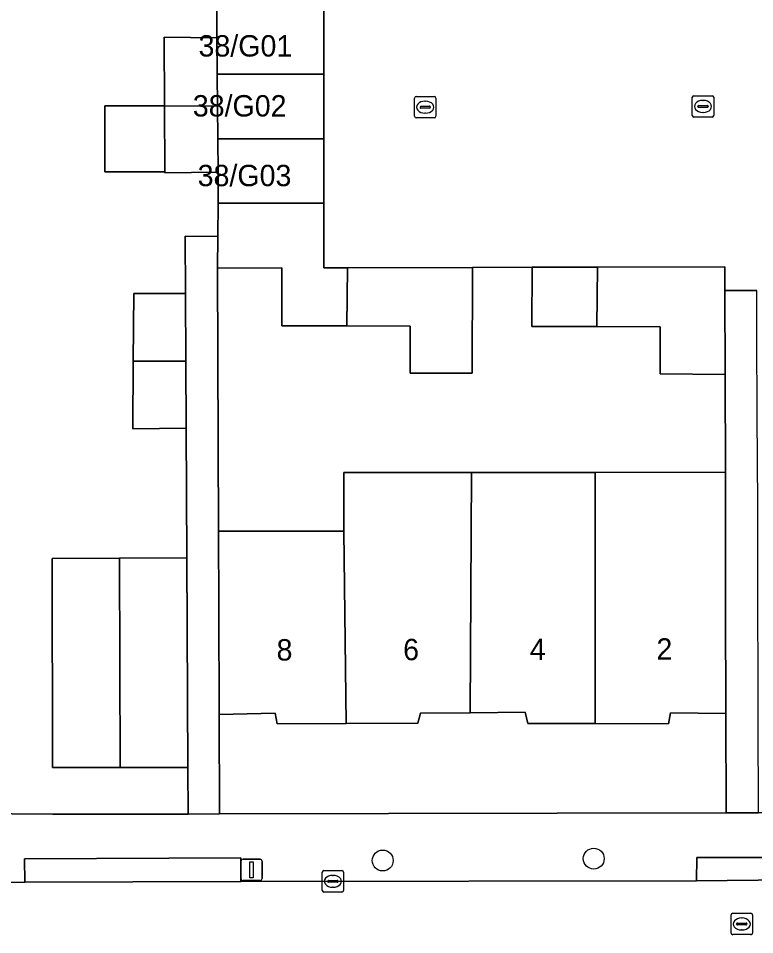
# Model space of a CAD drawing. Extents: x 160732 to 162107, y 387428 to 388479.
# Drawn here: x 161090.74 to 161125.2, y 388055.16 to 388098.03 of the extents above; entities that cross this region are included whole.
import ezdxf

# ---------------------------------------------------------------- set-up
doc = ezdxf.new("R2010")
doc.units = 0
for name, color, linetype in [('IMGEO_Boom', 7, 'Continuous'), ('IMGEO_Erf', 7, 'Continuous'), ('IMGEO_Kolk', 7, 'Continuous'), ('IMGEO_Lichtmast', 7, 'Continuous'), ('IMGEO_Muur', 7, 'Continuous'), ('IMGEO_Pand', 7, 'Continuous'), ('IMGEO_Pand_nummerreeks', 7, 'Continuous'), ('IMGEO_Rijbaan_lokaal_open', 7, 'Continuous'), ('IMGEO_Rioolput', 7, 'Continuous'), ('IMGEO_Voetpad_open', 7, 'Continuous')]:
    doc.layers.add(name, color=color, linetype=linetype)

msp = doc.modelspace()

# ---------------------------------------------------------------- linework, layer by layer
at = {"layer": 'IMGEO_Boom'}
for centre in [(161107.794, 388058.632), (161117.671, 388058.72)]:
    msp.add_circle(centre, 0.489, dxfattribs=at)
at = {"layer": 'IMGEO_Erf'}
for points in [[(161090.444, 388060.813), (161092.349, 388060.795), (161098.682, 388060.808), (161098.678, 388062.979), (161095.51, 388062.981), (161092.344, 388062.983), (161092.322, 388072.756), (161095.471, 388072.774), (161098.621, 388072.792), (161098.59, 388078.85), (161096.091, 388078.821), (161096.115, 388081.986), (161096.139, 388085.151), (161098.564, 388085.149), (161098.553, 388087.836), (161100.076, 388087.825), (161100.087, 388089.377), (161100.098, 388090.835), (161097.599, 388090.806), (161097.599, 388090.852), (161094.782, 388090.852), (161094.782, 388093.938), (161097.585, 388093.938), (161097.571, 388097.145), (161100.024, 388097.115), (161100.033, 388098.434)], [(161105.045, 388098.434), (161105.045, 388095.415), (161105.045, 388092.396), (161105.045, 388089.377), (161105.045, 388086.358), (161106.146, 388086.361), (161112.001, 388086.377), (161114.79, 388086.385), (161117.846, 388086.393), (161123.804, 388086.41), (161123.807, 388085.295), (161125.306, 388085.299)]]:
    msp.add_lwpolyline(points, dxfattribs=at)
for points in [[(161123.818, 388081.36), (161120.785, 388081.399), (161120.785, 388083.599), (161117.821, 388083.608), (161114.775, 388083.617), (161114.79, 388086.385), (161112.001, 388086.377), (161111.974, 388081.425), (161109.075, 388081.433), (161109.075, 388083.633), (161106.11, 388083.642), (161103.075, 388083.651), (161103.075, 388086.353), (161100.065, 388086.345), (161100.111, 388074.035), (161105.979, 388074.042), (161105.975, 388076.776), (161111.95, 388076.784), (161117.73, 388076.791), (161123.835, 388076.799)], [(161123.854, 388065.515), (161121.27, 388065.546), (161121.177, 388065.03), (161117.731, 388065.035), (161114.593, 388065.04), (161114.459, 388065.567), (161111.89, 388065.543), (161109.561, 388065.521), (161109.44, 388065.061), (161106.077, 388065.047), (161102.861, 388065.034), (161102.766, 388065.531), (161100.139, 388065.46), (161100.148, 388060.811), (161123.863, 388060.859)]]:
    msp.add_lwpolyline(points, close=True, dxfattribs=at)
at = {"layer": 'IMGEO_Kolk'}
for p, q in [((161109.283, 388093.446), (161109.283, 388094.298)), ((161109.358, 388094.372), (161110.21, 388094.372)), ((161110.284, 388094.298), (161110.284, 388093.446)), ((161122.283, 388093.482), (161122.283, 388094.334)), ((161122.358, 388094.408), (161123.21, 388094.408)), ((161123.284, 388094.334), (161123.284, 388093.482)), ((161109.542, 388093.866), (161109.542, 388093.878)), ((161109.98, 388093.829), (161109.582, 388093.829)), ((161109.585, 388093.915), (161109.983, 388093.915)), ((161109.771, 388094.152), (161109.796, 388094.152)), ((161110.026, 388093.878), (161110.026, 388093.866)), ((161122.542, 388093.902), (161122.542, 388093.914)), ((161122.98, 388093.865), (161122.582, 388093.865)), ((161122.585, 388093.951), (161122.983, 388093.951)), ((161122.771, 388094.188), (161122.796, 388094.188)), ((161123.026, 388093.914), (161123.026, 388093.902)), ((161110.21, 388093.372), (161109.358, 388093.372)), ((161109.794, 388093.592), (161109.769, 388093.592)), ((161123.21, 388093.408), (161122.358, 388093.408)), ((161122.794, 388093.628), (161122.769, 388093.628)), ((161104.961, 388057.232), (161104.961, 388058.084)), ((161105.036, 388058.158), (161105.888, 388058.158)), ((161105.449, 388057.938), (161105.474, 388057.938)), ((161105.962, 388058.084), (161105.962, 388057.232)), ((161105.22, 388057.652), (161105.22, 388057.664)), ((161105.658, 388057.615), (161105.26, 388057.615)), ((161105.263, 388057.701), (161105.661, 388057.701)), ((161105.472, 388057.378), (161105.447, 388057.378)), ((161105.704, 388057.664), (161105.704, 388057.652)), ((161105.888, 388057.158), (161105.036, 388057.158))]:
    msp.add_line(p, q, dxfattribs=at)
for points in [[(161109.283, 388093.446), (161109.283, 388094.298)], [(161109.358, 388094.372), (161110.21, 388094.372)], [(161110.284, 388094.298), (161110.284, 388093.446)], [(161122.283, 388093.482), (161122.283, 388094.334)], [(161122.358, 388094.408), (161123.21, 388094.408)], [(161123.284, 388094.334), (161123.284, 388093.482)], [(161110.21, 388093.372), (161109.358, 388093.372)], [(161123.21, 388093.408), (161122.358, 388093.408)], [(161104.961, 388057.232), (161104.961, 388058.084)], [(161105.036, 388058.158), (161105.888, 388058.158)], [(161105.962, 388058.084), (161105.962, 388057.232)], [(161105.888, 388057.158), (161105.036, 388057.158)]]:
    msp.add_lwpolyline(points, dxfattribs=at)
for centre, radius, start, end in [((161109.36, 388094.296), 0.0765, 91.552, 178.448), ((161109.36, 388094.296), 0.0765, 91.552, 178.448), ((161110.208, 388094.296), 0.0765, 1.552, 88.448), ((161110.208, 388094.296), 0.0765, 1.552, 88.448), ((161122.36, 388094.332), 0.0765, 91.552, 178.448), ((161122.36, 388094.332), 0.0765, 91.552, 178.448), ((161123.208, 388094.332), 0.0765, 1.552, 88.448), ((161123.208, 388094.332), 0.0765, 1.552, 88.448), ((161109.582, 388093.875), 0.0403, 85.8775, 175.7526), ((161109.579, 388093.865), 0.0366, 178.938, 274.7102), ((161109.983, 388093.872), 0.043, 264.8664, 352.4533), ((161109.987, 388093.877), 0.0386, 1.7309, 96.639), ((161122.582, 388093.911), 0.0403, 85.8775, 175.7526), ((161122.579, 388093.901), 0.0366, 178.938, 274.7102), ((161122.983, 388093.908), 0.043, 264.8664, 352.4533), ((161122.987, 388093.913), 0.0386, 1.7309, 96.639), ((161109.36, 388093.448), 0.0765, 181.552, 268.448), ((161109.36, 388093.448), 0.0765, 181.552, 268.448), ((161110.208, 388093.448), 0.0765, 271.552, 358.448), ((161110.208, 388093.448), 0.0765, 271.552, 358.448), ((161122.36, 388093.484), 0.0765, 181.552, 268.448), ((161122.36, 388093.484), 0.0765, 181.552, 268.448), ((161123.208, 388093.484), 0.0765, 271.552, 358.448), ((161123.208, 388093.484), 0.0765, 271.552, 358.448), ((161105.038, 388058.082), 0.0765, 91.552, 178.448), ((161105.038, 388058.082), 0.0765, 91.552, 178.448), ((161105.886, 388058.082), 0.0765, 1.552, 88.448), ((161105.886, 388058.082), 0.0765, 1.552, 88.448), ((161105.26, 388057.661), 0.0403, 85.8775, 175.7526), ((161105.257, 388057.651), 0.0366, 178.938, 274.7102), ((161105.661, 388057.658), 0.043, 264.8664, 352.4533), ((161105.665, 388057.663), 0.0386, 1.7309, 96.639), ((161105.038, 388057.234), 0.0765, 181.552, 268.448), ((161105.038, 388057.234), 0.0765, 181.552, 268.448), ((161105.886, 388057.234), 0.0765, 271.552, 358.448), ((161105.886, 388057.234), 0.0765, 271.552, 358.448)]:
    msp.add_arc(centre, radius, start, end, dxfattribs=at)
for centre, major_axis, ratio, start_param, end_param in [((161109.77, 388093.872), (-0.387, 0.002), 0.722429, 4.712389, 7.853982), ((161109.795, 388093.872), (-0.39, 0.002), 0.717154, 1.570796, 4.712389), ((161122.77, 388093.908), (-0.387, 0.002), 0.722429, 4.712389, 7.853982), ((161122.795, 388093.908), (-0.39, 0.002), 0.717154, 1.570796, 4.712389), ((161105.448, 388057.658), (-0.387, 0.002), 0.722429, 4.712389, 7.853982), ((161105.473, 388057.658), (-0.39, 0.002), 0.717154, 1.570796, 4.712389)]:
    msp.add_ellipse(centre, major_axis=major_axis, ratio=ratio, start_param=start_param, end_param=end_param, dxfattribs=at)
at = {"layer": 'IMGEO_Lichtmast'}
for p, q in [((161101.261, 388058.694), (161102.051, 388058.694)), ((161102.051, 388058.694), (161101.261, 388058.694)), ((161101.161, 388057.794), (161101.161, 388058.594)), ((161101.161, 388058.594), (161101.161, 388057.794)), ((161102.151, 388058.594), (161102.151, 388057.794)), ((161102.151, 388057.794), (161102.151, 388058.594)), ((161102.051, 388057.694), (161101.261, 388057.694)), ((161101.261, 388057.694), (161102.051, 388057.694))]:
    msp.add_line(p, q, dxfattribs=at)
msp.add_lwpolyline([(161101.581, 388058.569), (161101.731, 388058.569), (161101.731, 388057.819), (161101.581, 388057.819), (161101.581, 388058.569)], dxfattribs=at)
for centre, start, end in [((161101.261, 388058.594), 90, 180), ((161101.261, 388058.594), 90, 180), ((161102.051, 388058.594), 0, 90), ((161102.051, 388058.594), 360, 90), ((161101.261, 388057.794), 180, 270), ((161101.261, 388057.794), 180, 270), ((161102.051, 388057.794), 270, 0), ((161102.051, 388057.794), 270, 0)]:
    msp.add_arc(centre, 0.1, start, end, dxfattribs=at)
at = {"layer": 'IMGEO_Muur'}
msp.add_lwpolyline([(161083.366, 388060.882), (161092.349, 388060.795)], dxfattribs=at)
at = {"layer": 'IMGEO_Pand'}
for points in [[(161105.045, 388095.415), (161105.045, 388098.434), (161100.033, 388098.434), (161100.024, 388097.115), (161100.044, 388095.415)], [(161100.044, 388095.415), (161100.024, 388097.115), (161097.571, 388097.145), (161097.585, 388093.938), (161100.062, 388093.924)], [(161100.08, 388092.396), (161105.045, 388092.396), (161105.045, 388095.415), (161100.044, 388095.415), (161100.062, 388093.924)], [(161097.585, 388093.938), (161094.782, 388093.938), (161094.782, 388090.852), (161097.599, 388090.852)], [(161100.08, 388092.396), (161100.062, 388093.924), (161097.585, 388093.938), (161097.599, 388090.852), (161097.599, 388090.806), (161100.098, 388090.835)], [(161100.08, 388092.396), (161100.098, 388090.835), (161100.087, 388089.377), (161105.045, 388089.377), (161105.045, 388092.396)], [(161105.045, 388089.377), (161100.087, 388089.377), (161100.076, 388087.825), (161100.065, 388086.345), (161103.075, 388086.353), (161103.075, 388083.651), (161106.11, 388083.642), (161106.146, 388086.361), (161105.045, 388086.358)], [(161112.001, 388086.377), (161106.146, 388086.361), (161106.11, 388083.642), (161109.075, 388083.633), (161109.075, 388081.433), (161111.974, 388081.425)], [(161117.846, 388086.393), (161114.79, 388086.385), (161114.775, 388083.617), (161117.821, 388083.608)], [(161123.807, 388085.295), (161123.804, 388086.41), (161117.846, 388086.393), (161117.821, 388083.608), (161120.785, 388083.599), (161120.785, 388081.399), (161123.818, 388081.36)], [(161098.577, 388081.999), (161098.564, 388085.149), (161096.139, 388085.151), (161096.115, 388081.986)], [(161096.115, 388081.986), (161096.091, 388078.821), (161098.59, 388078.85), (161098.577, 388081.999)], [(161106.077, 388065.047), (161109.44, 388065.061), (161109.561, 388065.521), (161111.89, 388065.543), (161111.95, 388076.784), (161105.975, 388076.776), (161105.979, 388074.042)], [(161111.89, 388065.543), (161114.459, 388065.567), (161114.593, 388065.04), (161117.731, 388065.035), (161117.73, 388076.791), (161111.95, 388076.784)], [(161117.731, 388065.035), (161121.177, 388065.03), (161121.27, 388065.546), (161123.854, 388065.515), (161123.845, 388070.515), (161123.838, 388074.065), (161123.835, 388076.799), (161117.73, 388076.791)], [(161105.979, 388074.042), (161100.111, 388074.035), (161100.123, 388070.46), (161100.139, 388065.46), (161102.766, 388065.531), (161102.861, 388065.034), (161106.077, 388065.047)], [(161095.51, 388062.981), (161098.678, 388062.979), (161098.621, 388072.792), (161095.471, 388072.774)], [(161095.471, 388072.774), (161092.322, 388072.756), (161092.344, 388062.983), (161095.51, 388062.981)]]:
    msp.add_lwpolyline(points, close=True, dxfattribs=at)
at = {"layer": 'IMGEO_Rijbaan_lokaal_open'}
for points in [[(161091.039, 388057.619), (161070.621, 388057.563)], [(161101.16, 388057.648), (161091.039, 388057.619)], [(161122.48, 388057.685), (161101.16, 388057.648)], [(161129.683, 388057.754), (161122.48, 388057.685)]]:
    msp.add_lwpolyline(points, dxfattribs=at)
at = {"layer": 'IMGEO_Rioolput'}
for p, q in [((161124.099, 388055.238), (161124.099, 388056.09)), ((161124.174, 388056.164), (161125.026, 388056.164)), ((161125.1, 388056.09), (161125.1, 388055.238)), ((161124.358, 388055.658), (161124.358, 388055.67)), ((161124.401, 388055.707), (161124.799, 388055.707)), ((161124.587, 388055.944), (161124.612, 388055.944)), ((161124.842, 388055.67), (161124.842, 388055.658)), ((161124.796, 388055.621), (161124.398, 388055.621)), ((161124.61, 388055.384), (161124.585, 388055.384)), ((161125.026, 388055.164), (161124.174, 388055.164))]:
    msp.add_line(p, q, dxfattribs=at)
for points in [[(161124.099, 388055.238), (161124.099, 388056.09)], [(161124.174, 388056.164), (161125.026, 388056.164)], [(161125.1, 388056.09), (161125.1, 388055.238)], [(161125.026, 388055.164), (161124.174, 388055.164)]]:
    msp.add_lwpolyline(points, dxfattribs=at)
for centre, radius, start, end in [((161124.176, 388056.088), 0.0765, 91.552, 178.448), ((161124.176, 388056.088), 0.0765, 91.552, 178.448), ((161125.024, 388056.088), 0.0765, 1.552, 88.448), ((161125.024, 388056.088), 0.0765, 1.552, 88.448), ((161124.398, 388055.667), 0.0403, 85.8775, 175.7526), ((161124.395, 388055.657), 0.0366, 178.938, 274.7102), ((161124.799, 388055.664), 0.043, 264.8664, 352.4533), ((161124.803, 388055.669), 0.0386, 1.7309, 96.639), ((161124.176, 388055.24), 0.0765, 181.552, 268.448), ((161124.176, 388055.24), 0.0765, 181.552, 268.448), ((161125.024, 388055.24), 0.0765, 271.552, 358.448), ((161125.024, 388055.24), 0.0765, 271.552, 358.448)]:
    msp.add_arc(centre, radius, start, end, dxfattribs=at)
for centre, major_axis, ratio, start_param, end_param in [((161124.586, 388055.664), (-0.387, 0.002), 0.722429, 4.712389, 7.853982), ((161124.611, 388055.664), (-0.39, 0.002), 0.717154, 1.570796, 4.712389)]:
    msp.add_ellipse(centre, major_axis=major_axis, ratio=ratio, start_param=start_param, end_param=end_param, dxfattribs=at)
at = {"layer": 'IMGEO_Voetpad_open'}
for points in [[(161100.065, 388086.345), (161100.076, 388087.825), (161098.553, 388087.836), (161098.564, 388085.149), (161098.577, 388081.999), (161098.59, 388078.85), (161098.621, 388072.792), (161098.678, 388062.979), (161098.682, 388060.808), (161100.148, 388060.811), (161100.139, 388065.46), (161100.123, 388070.46), (161100.111, 388074.035)], [(161125.342, 388077.034), (161125.317, 388079.762), (161125.311, 388082.936), (161125.306, 388085.299), (161123.807, 388085.295), (161123.818, 388081.36), (161123.835, 388076.799), (161123.838, 388074.065), (161123.845, 388070.515), (161123.854, 388065.515), (161123.863, 388060.859), (161125.382, 388060.862), (161125.373, 388065.219), (161125.358, 388072.545), (161125.352, 388075.58)], [(161091.039, 388057.619), (161101.16, 388057.648), (161101.147, 388058.758), (161091.034, 388058.713)], [(161122.48, 388057.685), (161129.683, 388057.754), (161129.729, 388058.779), (161122.499, 388058.77)]]:
    msp.add_lwpolyline(points, close=True, dxfattribs=at)
for points in [[(161071.804, 388063.698), (161070.621, 388057.563), (161091.039, 388057.619), (161091.034, 388058.713), (161101.147, 388058.758), (161101.16, 388057.648), (161122.48, 388057.685), (161122.499, 388058.77), (161129.729, 388058.779), (161129.683, 388057.754), (161129.866, 388057.687), (161149.314, 388057.765), (161150.499, 388057.811), (161151.265, 388061.408)], [(161149.645, 388060.946), (161145.918, 388060.94), (161137.067, 388061.001), (161128.218, 388060.868), (161125.382, 388060.862), (161123.863, 388060.859), (161100.148, 388060.811), (161098.682, 388060.808), (161092.349, 388060.795), (161090.444, 388060.813), (161087.227, 388060.845), (161083.366, 388060.882), (161077.249, 388060.842), (161074.499, 388060.849)]]:
    msp.add_lwpolyline(points, dxfattribs=at)

# ---------------------------------------------------------------- texts
at = {"layer": 'IMGEO_Pand_nummerreeks'}
for s, p in [('38/G01', (161099.174, 388096.241)), ('38/G02', (161098.906, 388093.436)), ('38/G03', (161099.133, 388090.176))]:
    msp.add_text(s, height=1, dxfattribs=at).set_placement(p)
for s, p in [('8', (161102.827, 388067.987)), ('6', (161108.751, 388068.001)), ('4', (161114.68, 388068.014)), ('2', (161120.607, 388068.028))]:
    msp.add_text(s, height=1, rotation=0.1329, dxfattribs=at).set_placement(p)

doc.saveas('drawing.dxf')
